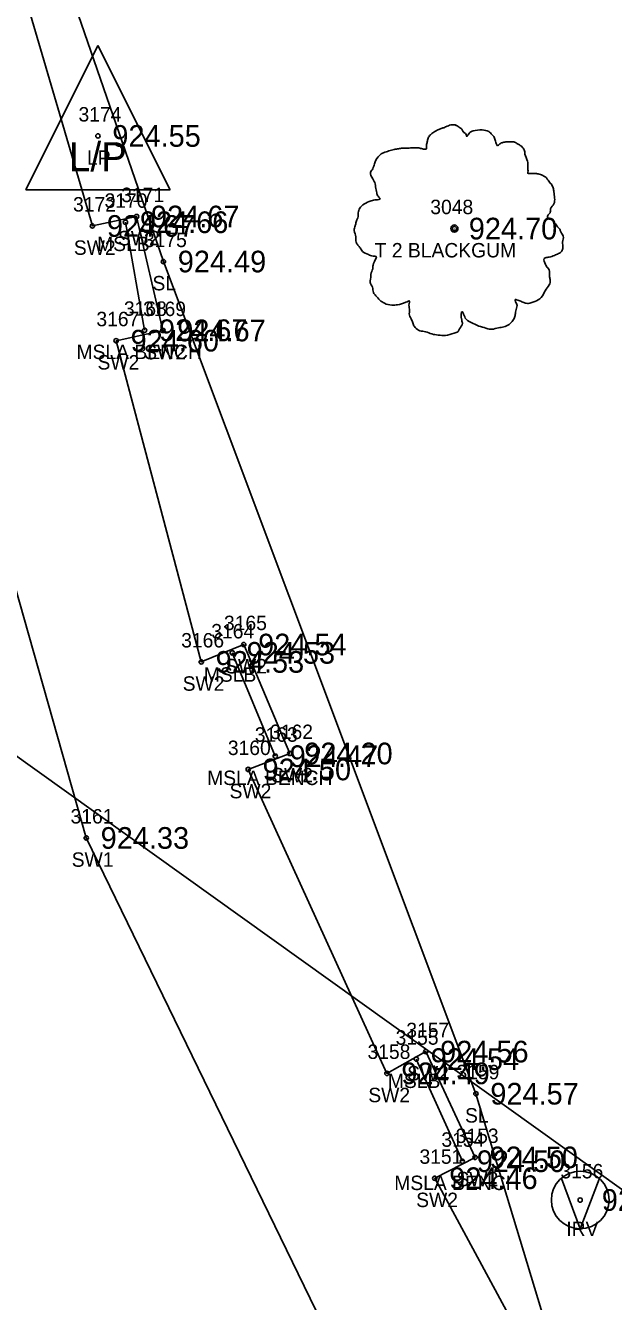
# Model space of a CAD drawing. Extents: x 1575382 to 1578175, y 1099175 to 1101955.
# Drawn here: x 1576742.1 to 1576782.9, y 1101005.4 to 1101093.8 of the extents above; entities that cross this region are included whole.
import ezdxf

# ---------------------------------------------------------------- set-up
doc = ezdxf.new("R2010")
doc.units = 0
for name, color, linetype in [('RD_EX_BldgApp', 7, 'Continuous'), ('RD_EX_Conc', 7, 'Continuous'), ('RD_EX_Conc_txCode', 7, 'Continuous'), ('RD_EX_Misc', 7, 'Continuous'), ('RD_EX_Misc_txCode', 7, 'Continuous'), ('RD_EX_TX_Conc_ELEV', 7, 'Continuous'), ('RD_EX_TX_Misc_ELEV', 7, 'Continuous'), ('RD_EX_TX_UT_ELEV', 7, 'Continuous'), ('RD_EX_TX_VEG_ELEV', 7, 'Continuous'), ('RD_EX_UT', 7, 'Continuous'), ('RD_EX_UT_txCode', 7, 'Continuous'), ('RD_EX_VEG', 7, 'Continuous'), ('RD_EX_VEG_txCode', 7, 'Continuous'), ('RD_SMD_Locator', 7, 'Continuous')]:
    doc.layers.add(name, color=color, linetype=linetype)

msp = doc.modelspace()

# ---------------------------------------------------------------- linework, layer by layer
at = {"layer": 'RD_EX_BldgApp'}
for q in [(1576779.293, 1101013.948), (1576781.919, 1101013.911)]:
    msp.add_line((1576780.597, 1101010.465), q, dxfattribs=at)
for radius in [2, 0.15]:
    msp.add_circle((1576780.597, 1101012.458), radius, dxfattribs=at)
at = {"layer": 'RD_EX_Conc'}
for points in [[(1576833.918, 1100935.066), (1576817.027, 1100950.676), (1576818.992, 1100952.931), (1576813.41, 1100958.717), (1576811.264, 1100956.542), (1576794.534, 1100975.188), (1576777.188, 1101001.617), (1576770.513, 1101013.967), (1576773.308, 1101015.41), (1576769.884, 1101022.741), (1576767.191, 1101021.234), (1576757.568, 1101042.292), (1576760.456, 1101043.399), (1576757.26, 1101050.947), (1576754.315, 1101049.745), (1576748.408, 1101072.004), (1576751.648, 1101072.709), (1576749.826, 1101080.608), (1576746.766, 1101079.952), (1576732.469, 1101128.499)], [(1576905.501, 1100784.023), (1576906.927, 1100800.36), (1576903.94, 1100824.419), (1576891.568, 1100857.978), (1576873.27, 1100886.93), (1576851.853, 1100906.495), (1576829.645, 1100923.014), (1576806.153, 1100944.627), (1576785.554, 1100967.311), (1576766.76, 1100995.574), (1576746.334, 1101037.547), (1576735.058, 1101077.225), (1576721.04, 1101124.299)]]:
    msp.add_lwpolyline(points, dxfattribs=at)
at = {"layer": 'RD_EX_Misc'}
for p, q in [((1576750.383, 1101072.727), (1576749.056, 1101080.212)), ((1576759.445, 1101043.212), (1576756.46, 1101050.372)), ((1576772.423, 1101015.146), (1576769.226, 1101022.22))]:
    msp.add_line(p, q, dxfattribs=at)
at = {"layer": 'RD_EX_UT'}
for p, q in [((1576742.145, 1101082.466), (1576747.145, 1101092.466)), ((1576747.145, 1101092.466), (1576752.145, 1101082.466)), ((1576742.145, 1101082.466), (1576752.145, 1101082.466))]:
    msp.add_line(p, q, dxfattribs=at)
msp.add_lwpolyline([(1576697.982, 1101074.318), (1577079.486, 1100801.524), (1576931.929, 1100529.296), (1577183.503, 1100413.666)], dxfattribs=at)
at = {"layer": 'RD_EX_VEG'}
msp.add_lwpolyline([(1576864.834, 1100917.249), (1576817.517, 1100956.766), (1576795.224, 1100975.658), (1576778.364, 1101003.346), (1576773.365, 1101019.824), (1576751.683, 1101077.487), (1576733.464, 1101130.124)], dxfattribs=at)
for centre, radius in [((1576771.871, 1101079.771), 0.25), ((1576771.859, 1101079.752), 0.0001)]:
    msp.add_circle(centre, radius, dxfattribs=at)
for points in [[(1576772.003, 1101086.938), (1576771.703, 1101086.963), (1576771.379, 1101086.863), (1576771.129, 1101086.763), (1576770.904, 1101086.688), (1576770.679, 1101086.588), (1576770.379, 1101086.413), (1576770.154, 1101086.213), (1576770.029, 1101085.963), (1576769.979, 1101085.738), (1576769.929, 1101085.464), (1576769.929, 1101085.289), (1576769.804, 1101085.264), (1576769.654, 1101085.289), (1576769.404, 1101085.364), (1576769.154, 1101085.364), (1576768.905, 1101085.364), (1576768.555, 1101085.339), (1576768.205, 1101085.339), (1576767.93, 1101085.289), (1576767.605, 1101085.239), (1576767.23, 1101085.114), (1576766.88, 1101084.989), (1576766.581, 1101084.739), (1576766.331, 1101084.264), (1576766.206, 1101083.914), (1576766.056, 1101083.664), (1576766.206, 1101083.215), (1576766.381, 1101082.865), (1576766.406, 1101082.665), (1576766.481, 1101082.24), (1576766.581, 1101082.015), (1576766.706, 1101081.815), (1576766.631, 1101081.79), (1576766.256, 1101081.74), (1576765.956, 1101081.64), (1576765.531, 1101081.415), (1576765.306, 1101081.19), (1576765.206, 1101080.866), (1576765.181, 1101080.516), (1576765.081, 1101080.316), (1576765.006, 1101080.041), (1576764.981, 1101079.966), (1576764.931, 1101079.641), (1576765.031, 1101079.191), (1576765.056, 1101078.841), (1576765.181, 1101078.617), (1576765.331, 1101078.442), (1576765.506, 1101078.192), (1576765.906, 1101077.967), (1576766.231, 1101077.867), (1576766.431, 1101077.842), (1576766.256, 1101077.342), (1576766.206, 1101076.992), (1576766.081, 1101076.592), (1576766.081, 1101076.518), (1576766.031, 1101076.043), (1576766.181, 1101075.718), (1576766.256, 1101075.343), (1576766.431, 1101075.118), (1576766.706, 1101074.818), (1576767.03, 1101074.593), (1576767.53, 1101074.468), (1576767.93, 1101074.493), (1576768.505, 1101074.668), (1576768.755, 1101074.743), (1576768.73, 1101074.568), (1576768.755, 1101074.193), (1576768.755, 1101073.769), (1576768.905, 1101073.444), (1576769.005, 1101073.169), (1576769.154, 1101072.919), (1576769.479, 1101072.694), (1576769.879, 1101072.619), (1576770.304, 1101072.469), (1576770.754, 1101072.394), (1576771.254, 1101072.369), (1576771.853, 1101072.519), (1576772.128, 1101072.644), (1576772.228, 1101072.819), (1576772.428, 1101073.194), (1576772.378, 1101073.419), (1576772.403, 1101074.019), (1576772.503, 1101073.844), (1576772.678, 1101073.494), (1576773.178, 1101073.194), (1576773.578, 1101073.019), (1576774.052, 1101072.869), (1576774.352, 1101072.794), (1576774.827, 1101072.869), (1576775.202, 1101072.944), (1576775.577, 1101073.069), (1576775.877, 1101073.344), (1576776.051, 1101073.619), (1576776.101, 1101073.894), (1576776.176, 1101074.268), (1576776.226, 1101074.443)], [(1576776.226, 1101074.443), (1576776.151, 1101074.618), (1576776.101, 1101074.868), (1576776.176, 1101074.843), (1576776.351, 1101074.793), (1576776.626, 1101074.668), (1576776.851, 1101074.593), (1576777.176, 1101074.618), (1576777.451, 1101074.718), (1576777.901, 1101074.993), (1576778.176, 1101075.468), (1576778.45, 1101075.868), (1576778.525, 1101076.193), (1576778.475, 1101076.418), (1576778.45, 1101076.917), (1576778.25, 1101077.167), (1576778.2, 1101077.292), (1576778.101, 1101077.692), (1576778.176, 1101077.742), (1576778.45, 1101077.792), (1576778.825, 1101077.917), (1576779.1, 1101078.042), (1576779.325, 1101078.217), (1576779.4, 1101078.442), (1576779.375, 1101078.841), (1576779.425, 1101079.241), (1576779.35, 1101079.391), (1576779.25, 1101079.541), (1576779.175, 1101079.741), (1576779.025, 1101079.891), (1576778.925, 1101080.041), (1576778.825, 1101080.141), (1576778.7, 1101080.291), (1576778.525, 1101080.416), (1576778.375, 1101080.466), (1576778.325, 1101080.616), (1576778.475, 1101080.816), (1576778.525, 1101080.916), (1576778.55, 1101081.14), (1576778.775, 1101081.49), (1576778.825, 1101081.89), (1576778.775, 1101082.315), (1576778.725, 1101082.59), (1576778.575, 1101082.865), (1576778.375, 1101083.115), (1576778.25, 1101083.29), (1576778.076, 1101083.414), (1576777.751, 1101083.539), (1576777.501, 1101083.589), (1576777.151, 1101083.589), (1576776.951, 1101083.639), (1576776.976, 1101083.689), (1576776.976, 1101083.839), (1576776.976, 1101084.114), (1576776.901, 1101084.564), (1576776.751, 1101085.064), (1576776.751, 1101085.089), (1576776.651, 1101085.339), (1576776.426, 1101085.539), (1576776.251, 1101085.638), (1576776.051, 1101085.763), (1576775.802, 1101085.788), (1576775.502, 1101085.788), (1576775.227, 1101085.738), (1576775.027, 1101085.638), (1576774.852, 1101085.514), (1576774.777, 1101085.663), (1576774.677, 1101085.963), (1576774.627, 1101086.113), (1576774.477, 1101086.288), (1576774.252, 1101086.488), (1576773.802, 1101086.613), (1576773.178, 1101086.538), (1576772.878, 1101086.338), (1576772.728, 1101086.163), (1576772.678, 1101086.288), (1576772.478, 1101086.488), (1576772.378, 1101086.663), (1576772.203, 1101086.788), (1576772.053, 1101086.888), (1576771.953, 1101086.938)]]:
    msp.add_spline(points, degree=3, dxfattribs=at)
at = {"layer": 'RD_SMD_Locator'}
for centre in [(1576747.145, 1101086.19), (1576746.766, 1101079.952), (1576749.056, 1101080.212), (1576749.826, 1101080.608), (1576771.871, 1101079.771), (1576751.683, 1101077.487), (1576750.383, 1101072.727), (1576748.408, 1101072.004), (1576751.648, 1101072.709), (1576757.26, 1101050.947), (1576754.315, 1101049.745), (1576756.46, 1101050.372), (1576759.445, 1101043.212), (1576760.456, 1101043.399), (1576757.568, 1101042.292), (1576746.334, 1101037.547), (1576769.884, 1101022.741), (1576769.226, 1101022.22), (1576767.191, 1101021.234), (1576773.365, 1101019.824), (1576773.308, 1101015.41), (1576772.423, 1101015.146), (1576770.513, 1101013.967)]:
    msp.add_circle(centre, 0.15, dxfattribs=at)

# ---------------------------------------------------------------- texts
at = {"layer": 'RD_EX_Conc_txCode'}
for s, p in [('3171', (1576748.763, 1101081.608)), ('3172', (1576745.42, 1101080.952)), ('SW2', (1576748.535, 1101078.608)), ('SW2', (1576745.475, 1101077.952)), ('3169', (1576750.278, 1101073.709)), ('3167', (1576747.038, 1101073.004)), ('SW2', (1576750.356, 1101070.709)), ('SW2', (1576747.116, 1101070.004)), ('3165', (1576755.89, 1101051.947)), ('3166', (1576752.921, 1101050.745)), ('SW2', (1576755.969, 1101048.947)), ('SW2', (1576753.023, 1101047.745)), ('3162', (1576759.086, 1101044.399)), ('3160', (1576756.158, 1101043.292)), ('SW2', (1576759.165, 1101041.399)), ('SW2', (1576756.276, 1101040.292)), ('3161', (1576745.247, 1101038.547)), ('SW1', (1576745.326, 1101035.547)), ('3157', (1576768.537, 1101023.741)), ('3158', (1576765.845, 1101022.234)), ('SW2', (1576768.593, 1101020.741)), ('SW2', (1576765.9, 1101019.234)), ('3153', (1576771.962, 1101016.41)), ('3151', (1576769.45, 1101014.967)), ('SW2', (1576772.017, 1101013.41)), ('SW2', (1576769.222, 1101011.967))]:
    msp.add_text(s, height=1, dxfattribs=at).set_placement(p)
at = {"layer": 'RD_EX_Misc_txCode'}
for s, p in [('3170', (1576747.605, 1101081.212)), ('MSLB', (1576747.086, 1101078.212)), ('3168', (1576748.947, 1101073.727)), ('MSLA BENCH', (1576745.66, 1101070.727)), ('3164', (1576755.008, 1101051.372)), ('MSLB', (1576754.489, 1101048.372)), ('3163', (1576758.028, 1101044.212)), ('MSLA BENCH', (1576754.722, 1101041.212)), ('3155', (1576767.797, 1101023.22)), ('MSLB', (1576767.256, 1101020.22)), ('3154', (1576770.971, 1101016.146)), ('3156', (1576779.227, 1101013.958)), ('MSLA BENCH', (1576767.701, 1101013.146)), ('IRV', (1576779.636, 1101009.958))]:
    msp.add_text(s, height=1, dxfattribs=at).set_placement(p)
at = {"layer": 'RD_EX_TX_Conc_ELEV'}
for s, p in [('924.67', (1576750.826, 1101079.858)), ('924.67', (1576747.766, 1101079.202)), ('924.67', (1576752.648, 1101071.959)), ('924.60', (1576749.408, 1101071.254)), ('924.54', (1576758.26, 1101050.197)), ('924.53', (1576755.315, 1101048.995)), ('924.20', (1576761.456, 1101042.649)), ('924.50', (1576758.568, 1101041.542)), ('924.33', (1576747.334, 1101036.797)), ('924.56', (1576770.884, 1101021.991)), ('924.49', (1576768.191, 1101020.484)), ('924.50', (1576774.308, 1101014.66)), ('924.46', (1576771.513, 1101013.217))]:
    msp.add_text(s, height=1.5, dxfattribs=at).set_placement(p)
at = {"layer": 'RD_EX_TX_Misc_ELEV'}
for s, p in [('924.66', (1576750.056, 1101079.462)), ('924.67', (1576751.383, 1101071.977)), ('924.53', (1576757.46, 1101049.622)), ('924.47', (1576760.445, 1101042.462)), ('924.54', (1576770.226, 1101021.47)), ('924.50', (1576773.423, 1101014.396)), ('924.30', (1576782.097, 1101011.708))]:
    msp.add_text(s, height=1.5, dxfattribs=at).set_placement(p)
at = {"layer": 'RD_EX_TX_UT_ELEV'}
msp.add_text('924.55', height=1.5, dxfattribs=at).set_placement((1576748.145, 1101085.44))
at = {"layer": 'RD_EX_TX_VEG_ELEV'}
for s, p in [('924.70', (1576772.871, 1101079.021)), ('924.49', (1576752.683, 1101076.737)), ('924.57', (1576774.365, 1101019.074))]:
    msp.add_text(s, height=1.5, dxfattribs=at).set_placement(p)
at = {"layer": 'RD_EX_UT'}
msp.add_text('L/P', height=2, dxfattribs=at).set_placement((1576745.136, 1101083.747))
at = {"layer": 'RD_EX_UT_txCode'}
for s, p in [('3174', (1576745.798, 1101087.19)), ('LP', (1576746.389, 1101084.19))]:
    msp.add_text(s, height=1, dxfattribs=at).set_placement(p)
at = {"layer": 'RD_EX_VEG_txCode'}
for s, p in [('3048', (1576770.202, 1101080.771)), ('3175', (1576750.336, 1101078.487)), ('T 2 BLACKGUM', (1576766.344, 1101077.771)), ('SL', (1576750.927, 1101075.487)), ('3159', (1576772.018, 1101020.824)), ('SL', (1576772.609, 1101017.824))]:
    msp.add_text(s, height=1, dxfattribs=at).set_placement(p)

doc.saveas('drawing.dxf')
